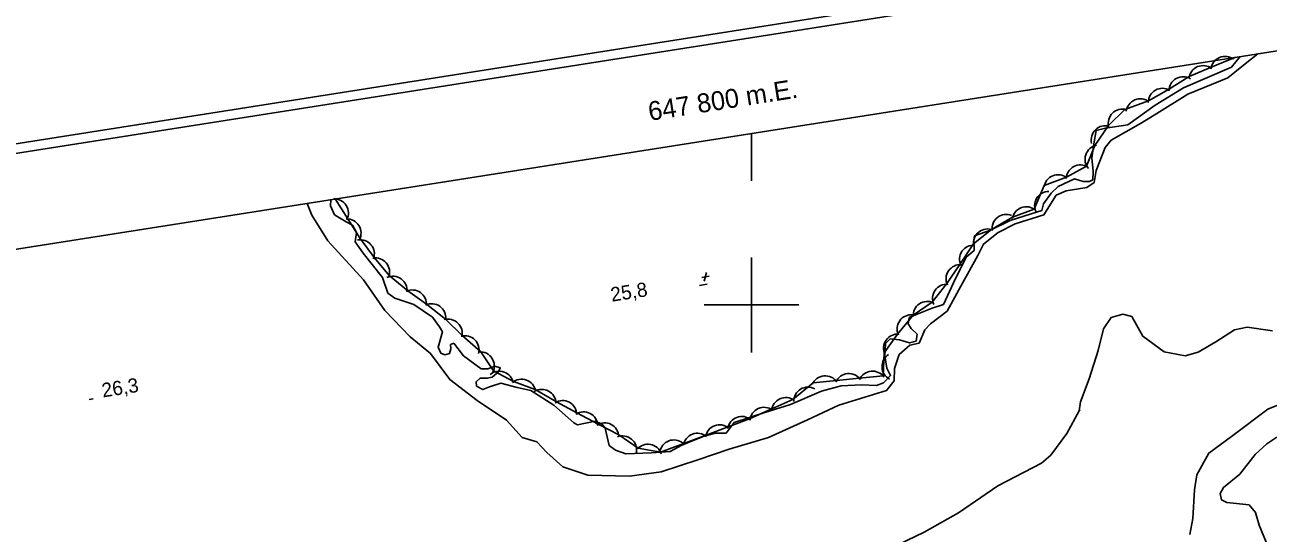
# Model space of a CAD drawing. Extents: x 646142 to 649934, y 5874075 to 5876351.
# Drawn here: x 647646.7 to 647909, y 5875951.9 to 5876059.1 of the extents above; entities that cross this region are included whole.
import ezdxf

# ---------------------------------------------------------------- set-up
doc = ezdxf.new("R2010")
doc.units = 0
for name, color, linetype in [('Niveau 1', 7, 'Continuous'), ('Niveau 2', 7, 'Continuous'), ('Niveau 3', 7, 'Continuous'), ('Niveau 4', 7, 'Continuous'), ('Niveau 44', 7, 'Continuous'), ('Niveau 60', 7, 'Continuous'), ('Niveau 61', 7, 'Continuous')]:
    doc.layers.add(name, color=color, linetype=linetype)

msp = doc.modelspace()

# ---------------------------------------------------------------- linework, layer by layer
at = {"layer": 'Niveau 1'}
msp.add_lwpolyline([(647917.95, 5875981.7), (647908.88, 5875978.02), (647901.24, 5875972.25), (647896.43, 5875968.78), (647893.89, 5875964.2), (647893.44, 5875960.99), (647893.09, 5875954.95), (647892.42, 5875951.61)], dxfattribs=at)
at = {"layer": 'Niveau 2'}
for points in [[(647906.77, 5876052.97), (647903.76, 5876050.56), (647900.43, 5876047.9), (647891.99, 5876044.5), (647884.9, 5876040.07), (647882.07, 5876038.28), (647875.88, 5876034.76), (647874.58, 5876033.23), (647872.67, 5876028.34), (647872.26, 5876025.8), (647870.69, 5876024.77), (647866.37, 5876024.11), (647864.27, 5876023.14), (647861.65, 5876019.05), (647855.6, 5876017.11), (647852.03, 5876015.3), (647848.91, 5876012.84), (647847.69, 5876010.45), (647844.13, 5876004), (647841.27, 5875998.73), (647837.77, 5875996), (647836.56, 5875994.77), (647835.32, 5875991.98), (647833.41, 5875991.5), (647831.11, 5875989.53), (647830.17, 5875986.59), (647830.06, 5875983.97), (647828.46, 5875981.95), (647818.44, 5875978.85), (647811.8, 5875975.81), (647803.57, 5875972.02), (647795.27, 5875969.56), (647788.67, 5875967.33), (647780.95, 5875964.82), (647774.24, 5875963.91), (647765.46, 5875964.13), (647760.17, 5875965.86), (647756.84, 5875968.89), (647754.72, 5875971.17), (647751.64, 5875972.08), (647748.3, 5875975.74), (647742.1, 5875979.88), (647736.38, 5875984.29), (647732.24, 5875989.8), (647728, 5875993.26), (647722.64, 5875998.82), (647718.17, 5876005.28), (647710.59, 5876013.53), (647707.21, 5876018.94), (647706.24, 5876021.42)], [(647869.12, 5875977.66), (647869.4, 5875979.6), (647871.2, 5875984.41), (647873.13, 5875990.39), (647874.21, 5875994.96), (647875.83, 5875997.38), (647878.29, 5875998.09), (647880.18, 5875997.59), (647882.51, 5875993.42), (647887, 5875990.11), (647891.45, 5875989.28), (647894.19, 5875990.02), (647897.96, 5875992.2), (647901.86, 5875994.79), (647904.52, 5875995.29), (647909.88, 5875994.53)], [(647804.28, 5875923.44), (647805.18, 5875926.71), (647807.96, 5875933.41), (647813.89, 5875938.35), (647821.78, 5875945.05), (647836.43, 5875952.08), (647843.64, 5875956.16), (647851.97, 5875961.86), (647861.13, 5875966.66), (647863.1, 5875968.36), (647866.48, 5875972.92), (647869.12, 5875977.66)], [(647869.12, 5875977.66), (647869.24, 5875977.89)], [(647910.76, 5875943.29), (647908.87, 5875949.15), (647907.1, 5875953.57), (647906.32, 5875956.22), (647904.93, 5875957.84), (647900.22, 5875958.36), (647899.09, 5875958.91), (647898.81, 5875960.21), (647899.52, 5875961.53), (647903, 5875964.33), (647906.19, 5875968.49), (647908.68, 5875970.7), (647910.81, 5875972.12)]]:
    msp.add_lwpolyline(points, dxfattribs=at)
at = {"layer": 'Niveau 3'}
for p, q in [((647790.47, 5876006.88), (647790.02, 5876005.03)), ((647790.47, 5876006.88), (647790.02, 5876005.03)), ((647789.05, 5876004.13), (647790.63, 5876004.37)), ((647789.05, 5876004.13), (647790.63, 5876004.37)), ((647789.49, 5876005.81), (647791.03, 5876006.06)), ((647789.49, 5876005.81), (647791.03, 5876006.06)), ((647660.31, 5875980.09), (647661.1, 5875980.21))]:
    msp.add_line(p, q, dxfattribs=at)
at = {"layer": 'Niveau 4'}
for points in [[(647903.05, 5876052.38), (647901.22, 5876050.16), (647891.13, 5876045.82), (647885.15, 5876042.13), (647879.33, 5876037.99), (647874.63, 5876037.29), (647872.7, 5876036.8), (647872.22, 5876033.98), (647871.74, 5876031.05), (647872.08, 5876028.18), (647871.98, 5876026.43), (647871.31, 5876026.03), (647869.92, 5876026.04), (647868.14, 5876026.61), (647864.67, 5876024.96), (647863.16, 5876023.57), (647861.58, 5876021.37), (647861.23, 5876019.95), (647858.97, 5876019.2), (647854.55, 5876017.83), (647850.42, 5876015.78), (647847.03, 5876014.6), (647846.88, 5876013.55), (647846.92, 5876011.46), (647845.29, 5876010.07), (647842.57, 5876004.65), (647840.48, 5876000.08), (647838.1, 5875999.33), (647834.95, 5875998.05), (647833.26, 5875997.34), (647833.02, 5875996.05), (647833.67, 5875995.05), (647834.92, 5875993.87), (647834.69, 5875992.34), (647833.32, 5875992.01), (647831.19, 5875992.66), (647829.2, 5875992.86), (647828.23, 5875991.86), (647828.08, 5875989.3), (647828.51, 5875986.66), (647829.32, 5875985.1), (647827.82, 5875983.6), (647826.35, 5875983.02), (647823.21, 5875983.14), (647818.93, 5875982.93), (647814.73, 5875981.81), (647808.21, 5875979), (647802.77, 5875977.32), (647796.31, 5875975.21), (647794.62, 5875973), (647792.42, 5875972.95), (647790.03, 5875972.31), (647788, 5875971.58), (647785.3, 5875970.45), (647782.85, 5875969.1), (647778.92, 5875968.81), (647773.48, 5875968.63), (647771.33, 5875969.4), (647769.98, 5875970.35), (647769.12, 5875974), (647768.47, 5875974.88), (647767.03, 5875975.47), (647763.26, 5875974.72), (647762.53, 5875975.13), (647758.29, 5875978.88)], [(647758.29, 5875978.88), (647753.41, 5875981.99), (647750.57, 5875982.6), (647747.13, 5875983.5), (647744.75, 5875982.74), (647743.28, 5875982.17), (647741.95, 5875982.88), (647741.88, 5875983.81), (647742.75, 5875984.57), (647744.26, 5875984.56), (647745.3, 5875984.76), (647746.6, 5875985.9), (647747, 5875986.74), (647745.81, 5875987.12), (647744.35, 5875986.54), (647742.95, 5875986.56), (647739.25, 5875989.3), (647737.19, 5875991.93), (647736.52, 5875991.65), (647736.59, 5875990.73), (647736.31, 5875989.78), (647735.29, 5875989.47), (647734.45, 5875989.87), (647733.89, 5875991.11), (647734.8, 5875994.31), (647734.14, 5875995.42), (647732.71, 5875997.41), (647728.78, 5876000.13), (647724.73, 5876001.46), (647723.25, 5876002.51), (647722.14, 5876005.77), (647718.08, 5876010.94), (647716.36, 5876013.32), (647716.64, 5876015.32), (647715.8, 5876016.87), (647714.47, 5876017.55), (647712.02, 5876019.05), (647711.15, 5876020.93), (647711.24, 5876022.21)]]:
    msp.add_lwpolyline(points, dxfattribs=at)
at = {"layer": 'Niveau 44'}
msp.add_lwpolyline([(647901.94, 5876052.21), (647896.8, 5876050.06), (647892.32, 5876048.19), (647887.93, 5876045.42), (647883.69, 5876043.05), (647878.74, 5876041.26), (647875.26, 5876037.88), (647872.43, 5876033.61), (647870.68, 5876029.25), (647866.4, 5876026.96), (647861.75, 5876025.19), (647859.61, 5876020.23), (647855.07, 5876018.52), (647850.61, 5876015.92), (647846.79, 5876012.92), (647843.94, 5876008.51), (647841.18, 5876004.51), (647838.09, 5876000.58), (647834.07, 5875997.86), (647830.77, 5875993.86), (647827.98, 5875989.89), (647827.74, 5875985.05), (647822.76, 5875984.55), (647817.93, 5875984.06), (647812.96, 5875983.56), (647808.7, 5875980.07), (647804.28, 5875978.08), (647799.59, 5875975.99), (647795.05, 5875974.28), (647790.23, 5875972.47), (647785.69, 5875970.76), (647780.82, 5875968.93), (647776.05, 5875969.81), (647771.97, 5875972.6), (647767.66, 5875974.84), (647763.11, 5875977.24), (647758.84, 5875979.54), (647754.36, 5875982.18), (647749.79, 5875983.83), (647745.56, 5875986.08), (647742.86, 5875990.12), (647738.93, 5875993.58), (647735.47, 5875996.99), (647731.42, 5876000.2), (647727.46, 5876003.01), (647723.57, 5876006.23), (647720.44, 5876009.93), (647717.41, 5876014.03), (647714.83, 5876018.14), (647712.19, 5876022.36)], dxfattribs=at)
for centre, start, end in [((647899.86, 5876049.43), 52.6735, 172.6514), ((647895.24, 5876047.5), 52.6735, 172.6514), ((647886.67, 5876042.7), 59.2225, 179.2005), ((647891.03, 5876045.14), 59.2225, 179.2005), ((647882, 5876040.48), 52.5144, 172.4923), ((647878.23, 5876038.3), 74.1029, 194.0809), ((647874.64, 5876034.82), 74.1029, 194.0809), ((647873.33, 5876030.74), 101.4811, 221.459), ((647864.66, 5876024.48), 52.2055, 172.1834), ((647869.37, 5876026.55), 58.1927, 178.1707), ((647711.97, 5876019.39), 332.0828, 92.0607), ((647862.7, 5876020.97), 89.5584, 209.5364), ((647857.96, 5876017.72), 50.6415, 170.6195), ((647714.62, 5876015.15), 332.0828, 92.0607), ((647853.72, 5876016.12), 68.1749, 188.1528), ((647849.79, 5876013.03), 68.1749, 188.1528), ((647717.43, 5876010.76), 340.1767, 100.1547), ((647846.85, 5876009.62), 85.3708, 205.3487), ((647720.66, 5876006.94), 340.1767, 100.1547), ((647844.01, 5876005.51), 85.3708, 205.3487), ((647724.34, 5876003.06), 354.6797, 114.6576), ((647841.17, 5876001.39), 85.3708, 205.3487), ((647728.42, 5876000.17), 354.6797, 114.6576), ((647732.5, 5875997.28), 354.6797, 114.6576), ((647837.07, 5875997.76), 64.0955, 184.0734), ((647735.96, 5875994.03), 345.3904, 105.3683), ((647833.7, 5875994.95), 84.8541, 204.832), ((647739.52, 5875990.52), 345.3904, 105.3683), ((647830.82, 5875990.86), 84.8541, 204.832), ((647742.74, 5875987.12), 333.7651, 93.743), ((647830.51, 5875987.02), 122.3972, 242.3751), ((647746.77, 5875983.04), 10.1619, 130.1399), ((647820.52, 5875982.55), 35.7656, 155.7436), ((647825.5, 5875983.05), 35.7656, 155.7436), ((647751.48, 5875981.35), 10.1619, 130.1399), ((647815.55, 5875982.05), 35.7656, 155.7436), ((647755.74, 5875979.21), 1.6356, 121.6135), ((647807.21, 5875977.47), 54.2533, 174.2312), ((647811.9, 5875979.68), 61.3188, 181.2967), ((647760.14, 5875976.84), 1.6356, 121.6135), ((647802.65, 5875975.42), 54.2533, 174.2312), ((647764.57, 5875974.46), 2.5256, 122.5036), ((647769, 5875972.15), 2.5256, 122.5036), ((647797.94, 5875973.49), 50.6315, 170.6095), ((647772.76, 5875969.39), 350.3618, 110.3398), ((647788.58, 5875969.97), 50.6315, 170.6095), ((647793.26, 5875971.73), 50.6315, 170.6095), ((647778.11, 5875967.64), 19.4999, 139.4778), ((647783.6, 5875968.54), 43.5694, 163.5473)]:
    msp.add_arc(centre, 3, start, end, dxfattribs=at)
at = {"layer": 'Niveau 60'}
msp.add_line((647800, 5876036.17), (647800, 5876026.17), dxfattribs=at)
for points in [[(646142.26, 5875797.64), (649662.59, 5876351.49), (649933.58, 5874629.01), (646413.32, 5874074.83), (646142.26, 5875797.64)], [(646144.55, 5875795.97), (649660.92, 5876349.21), (649931.28, 5874630.65), (646414.98, 5874077.12), (646144.55, 5875795.97)]]:
    msp.add_lwpolyline(points, dxfattribs=at)
msp.add_lwpolyline([(646167.42, 5875779.32), (649130.97, 5876245.57), (649395.18, 5874566.24), (646431.63, 5874099.99)], close=True, dxfattribs=at)
msp.add_lwpolyline([(646167.42, 5875779.32), (649130.97, 5876245.57), (649395.18, 5874566.24), (646431.63, 5874099.99)], close=True, dxfattribs=at)
at = {"layer": 'Niveau 61'}
for points in [[(647800, 5876010), (647800, 5876000), (647800, 5875990)], [(647790, 5876000), (647800, 5876000), (647810, 5876000)]]:
    msp.add_lwpolyline(points, dxfattribs=at)

# ---------------------------------------------------------------- texts
at = {"layer": 'Niveau 3'}
for s, p in [('   25,8', (647767.2, 5876000.16)), ('   25,8', (647767.2, 5876000.16)), ('26,3 ', (647663.17, 5875980.49))]:
    msp.add_text(s, height=3, rotation=8.9405, dxfattribs=at).set_placement(p)
at = {"layer": 'Niveau 61'}
msp.add_text('647 800 m.E.', height=4, rotation=8.941, dxfattribs=at).set_placement((647778.52, 5876038.82))

doc.saveas('drawing.dxf')
